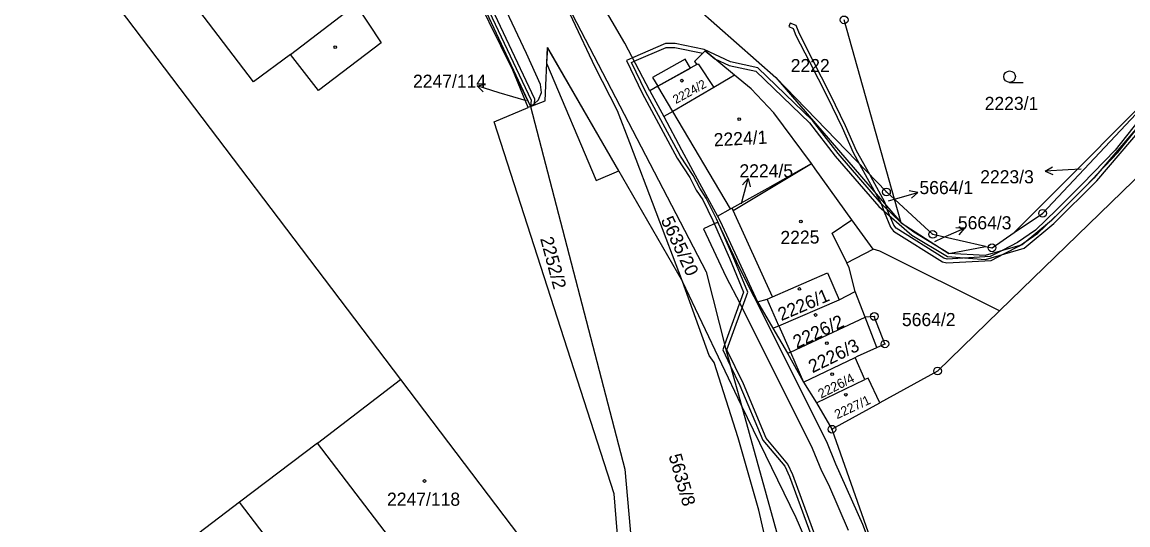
# Model space of a CAD drawing. Extents: x -644096 to -634268, y -1141430 to -1133463.
# Drawn here: x -638206.9 to -638063.5, y -1139564.4 to -1139499.1 of the extents above; entities that cross this region are included whole.
import ezdxf

# ---------------------------------------------------------------- set-up
doc = ezdxf.new("R2010")
doc.units = 0
for name, color, linetype in [('_CIVIL_CONSTRUCTION', 7, 'Continuous'), ('B_Hranice _3D', 7, 'Continuous'), ('M_Svah_Nasyp', 7, 'Continuous'), ('M_Svah_Zarez', 7, 'Continuous'), ('svrsek_osa_sjezdy', 7, 'Continuous'), ('svrsek_osa_VRT', 7, 'Continuous'), ('svrsek_popisy_VRT', 7, 'Continuous'), ('terminal_VRT', 7, 'Continuous')]:
    doc.layers.add(name, color=color, linetype=linetype)

msp = doc.modelspace()

# ---------------------------------------------------------------- linework, layer by layer
at = {"layer": '_CIVIL_CONSTRUCTION'}
for centre, radius in [((-638100.29, -1139498.86), 0.5), ((-638094.8, -1139521.19), 0.5), ((-638094.8, -1139521.19), 0.0303), ((-638074.55, -1139523.97), 0.5), ((-638074.55, -1139523.97), 0.0303), ((-638088.79, -1139526.7), 0.5), ((-638088.79, -1139526.7), 0.0303), ((-638081.11, -1139528.44), 0.5), ((-638081.11, -1139528.44), 0.0303), ((-638096.38, -1139537.35), 0.5), ((-638096.38, -1139537.35), 0.0303), ((-638095, -1139540.91), 0.5), ((-638095, -1139540.91), 0.0303), ((-638088.17, -1139544.43), 0.5), ((-638088.17, -1139544.43), 0.0303), ((-638101.88, -1139551.98), 0.5), ((-638101.88, -1139551.98), 0.0303)]:
    msp.add_circle(centre, radius, dxfattribs=at)
at = {"layer": 'B_Hranice _3D'}
for points in [[(-638213.7, -1139376.9), (-638205.34, -1139391.13), (-638190.39, -1139418.42), (-638188.39, -1139419.65), (-638186.82, -1139420.93), (-638179.54, -1139434.07), (-638171.32, -1139448.14), (-638158.03, -1139473.21), (-638155.33, -1139478.73), (-638140.9, -1139509.27), (-638140.99, -1139510.08), (-638140.39, -1139509.85), (-638140.44, -1139509.7), (-638140.4, -1139509.15), (-638154.87, -1139478.51), (-638157.59, -1139472.99), (-638170.88, -1139447.9), (-638179.1, -1139433.83), (-638186.44, -1139420.59), (-638187.7, -1139419.63), (-638188.84, -1139418.87), (-638190.01, -1139418.08), (-638204.9, -1139390.89), (-638222.29, -1139359.47)], [(-638062.04, -1139511.84), (-638065.15, -1139515.76), (-638069.36, -1139520.13), (-638072.75, -1139523.52), (-638075.49, -1139526.17), (-638077.81, -1139527.76), (-638079.71, -1139528.75), (-638081.37, -1139529.58), (-638086.91, -1139529.91), (-638087.34, -1139529.8), (-638093.53, -1139525.91), (-638093.84, -1139525.5), (-638094.65, -1139523.61), (-638094.89, -1139522.91), (-638095.03, -1139522.51), (-638096.85, -1139519.17), (-638096.98, -1139518.94), (-638098.68, -1139515.86), (-638100.1, -1139512.63), (-638102.04, -1139508.57), (-638104.39, -1139504.01), (-638106.09, -1139500.67), (-638106.53, -1139499.58), (-638107.29, -1139499.28), (-638107.47, -1139499.74), (-638106.91, -1139499.96), (-638106.55, -1139500.87), (-638104.83, -1139504.23), (-638102.48, -1139508.79), (-638100.56, -1139512.83), (-638099.12, -1139516.08), (-638098.3, -1139517.57), (-638097.29, -1139519.41), (-638096.22, -1139521.36), (-638095.49, -1139522.71), (-638095.11, -1139523.79), (-638094.28, -1139525.76), (-638093.87, -1139526.29), (-638087.54, -1139530.26), (-638086.95, -1139530.41), (-638081.23, -1139530.08), (-638079.49, -1139529.19), (-638077.55, -1139528.18), (-638075.17, -1139526.55), (-638072.39, -1139523.88), (-638069, -1139520.49), (-638064.77, -1139516.08), (-638061.66, -1139512.16)], [(-638057.05, -1139506.71), (-638067.88, -1139519.42), (-638073.41, -1139524.89), (-638077.18, -1139528.04), (-638082.01, -1139529.44), (-638086.71, -1139529.19), (-638091.23, -1139526.39), (-638092.91, -1139525.21), (-638095.43, -1139522.73), (-638101.07, -1139516.22), (-638104.39, -1139511.9), (-638111.49, -1139505.07), (-638115.04, -1139504.3), (-638118.47, -1139502.72), (-638122.2, -1139501.93), (-638123.47, -1139501.94), (-638127.76, -1139503.78), (-638128.54, -1139504.12), (-638126.49, -1139508.38), (-638121.95, -1139516.79), (-638120.3, -1139519.3), (-638119.47, -1139520.95), (-638118.62, -1139522.23)], [(-638127.86, -1139504.38), (-638127.52, -1139504.23), (-638123.37, -1139502.44), (-638122.26, -1139502.43), (-638118.63, -1139503.2), (-638118.31, -1139502.89), (-638117.07, -1139503.92), (-638115.2, -1139504.78), (-638111.73, -1139505.53), (-638104.77, -1139512.24), (-638101.45, -1139516.54), (-638095.79, -1139523.09), (-638091.53, -1139526.79), (-638086.88, -1139529.55), (-638081.95, -1139529.94), (-638076.94, -1139528.5), (-638073.07, -1139525.27), (-638067.52, -1139519.76), (-638056.67, -1139507.05)], [(-638102.01, -1139571.36), (-638106.94, -1139557.9), (-638107.58, -1139556.53), (-638110.39, -1139553.14), (-638113.36, -1139546.1), (-638115.5, -1139541.66), (-638112.8, -1139534.18), (-638114.7, -1139529.59), (-638116.85, -1139524.67), (-638118.18, -1139521.99), (-638119.03, -1139520.69), (-638119.86, -1139519.04), (-638121.53, -1139516.53), (-638126.05, -1139508.16), (-638127.86, -1139504.38)], [(-638118.62, -1139522.23), (-638117.31, -1139524.89), (-638115.16, -1139529.79), (-638113.34, -1139534.2), (-638115.8, -1139541.01), (-638116.04, -1139541.68), (-638115.06, -1139543.72), (-638113.82, -1139546.3), (-638110.83, -1139553.4), (-638108, -1139556.79), (-638107.4, -1139558.1), (-638102.47, -1139571.54)], [(-638093.32, -1139576.34), (-638097.85, -1139564.33), (-638101.39, -1139556.5), (-638102.55, -1139553.62), (-638111.96, -1139534.79), (-638113.8, -1139531.23), (-638116.68, -1139525.11), (-638118.54, -1139525.99), (-638115.64, -1139532.15), (-638113.8, -1139535.73), (-638104.43, -1139554.46), (-638103.25, -1139557.38), (-638102.3, -1139559.14), (-638099.77, -1139565.09)]]:
    msp.add_lwpolyline(points, dxfattribs=at)
for points in [[(-638138.79, -1139502.43), (-638138.88, -1139504.49), (-638132.47, -1139519.71), (-638129.52, -1139518.47)], [(-638125.13, -1139506.33), (-638124.46, -1139507.47), (-638120.22, -1139505.12), (-638120.9, -1139503.94)]]:
    msp.add_lwpolyline(points, close=True, dxfattribs=at)
at = {"layer": 'M_Svah_Nasyp'}
for p, q in [((-638172.09, -1139503.34), (-638163.62, -1139496.88)), ((-638119.41, -1139504.67), (-638119.21, -1139504.56)), ((-638119.21, -1139504.56), (-638117.19, -1139507.62)), ((-638122.53, -1139510.74), (-638124.46, -1139507.47)), ((-638115.04, -1139523.39), (-638122.53, -1139510.74)), ((-638109.57, -1139534.8), (-638114.68, -1139523.61)), ((-638101.84, -1139526.54), (-638099.29, -1139524.8)), ((-638099.94, -1139530.39), (-638101.84, -1139526.54)), ((-638108.77, -1139538.55), (-638110.28, -1139535.11)), ((-638096.06, -1139541.38), (-638097.58, -1139537.45)), ((-638108.77, -1139538.55), (-638107.27, -1139541.99)), ((-638107.27, -1139541.99), (-638105.56, -1139545.89)), ((-638168.62, -1139553.78), (-638178.72, -1139561.44))]:
    msp.add_line(p, q, dxfattribs=at)
at = {"layer": 'M_Svah_Zarez'}
for centre in [(-638166.3, -1139502.4), (-638121.33, -1139506.75), (-638113.89, -1139511.73), (-638105.89, -1139525.03), (-638106.1, -1139533.78), (-638103.99, -1139537.16), (-638102.55, -1139540.81), (-638101.86, -1139544.85), (-638100.06, -1139547.5), (-638154.74, -1139558.7)]:
    msp.add_circle(centre, 0.175, dxfattribs=at)
at = {"layer": 'svrsek_osa_sjezdy'}
msp.add_line((-638078.83, -1139506.98), (-638077.08, -1139506.98), dxfattribs=at)
msp.add_circle((-638078.83, -1139506.23), 0.75, dxfattribs=at)
at = {"layer": 'svrsek_popisy_VRT'}
for p, q in [((-638147.91, -1139507.43), (-638146.81, -1139507.25)), ((-638145.04, -1139508.31), (-638147.91, -1139507.43)), ((-638147.91, -1139507.43), (-638147.1, -1139508.2)), ((-638141.5, -1139509.37), (-638145.04, -1139508.31)), ((-638074.23, -1139518.48), (-638073.25, -1139517.93)), ((-638071.23, -1139518.32), (-638074.23, -1139518.48)), ((-638069.53, -1139518.22), (-638071.23, -1139518.32)), ((-638113.5, -1139522.33), (-638112.72, -1139519.43)), ((-638112.72, -1139519.43), (-638113.47, -1139520.27)), ((-638112.72, -1139519.43), (-638112.5, -1139520.53)), ((-638074.23, -1139518.48), (-638073.2, -1139518.93)), ((-638093.62, -1139522.08), (-638090.73, -1139521.25)), ((-638090.73, -1139521.25), (-638091.84, -1139521.05)), ((-638090.73, -1139521.25), (-638091.56, -1139522.01)), ((-638113.61, -1139522.74), (-638113.5, -1139522.33)), ((-638094.55, -1139522.35), (-638093.62, -1139522.08)), ((-638087.43, -1139527.12), (-638084.69, -1139525.9)), ((-638084.69, -1139525.9), (-638085.81, -1139525.85)), ((-638084.69, -1139525.9), (-638085.4, -1139526.76)), ((-638088.54, -1139527.61), (-638087.43, -1139527.12))]:
    msp.add_line(p, q, dxfattribs=at)
at = {"layer": 'terminal_VRT'}
for p, q in [((-638226.05, -1139455.44), (-638157.84, -1139545.55)), ((-638143.28, -1139505.4), (-638158.59, -1139474.15)), ((-638119.34, -1139497.32), (-638109.16, -1139506.35)), ((-638093.77, -1139522.13), (-638100.29, -1139498.86)), ((-638143.28, -1139505.4), (-638140.99, -1139510.08)), ((-638141.3, -1139510.21), (-638143.28, -1139505.4)), ((-638109.16, -1139506.35), (-638092.91, -1139525.21)), ((-638125.51, -1139508.07), (-638123.7, -1139511.42)), ((-638140.99, -1139510.08), (-638141.3, -1139510.21)), ((-638092.91, -1139525.21), (-638093.77, -1139522.13)), ((-638081.11, -1139528.44), (-638078.22, -1139526.47)), ((-638081.95, -1139528.25), (-638081.11, -1139528.44)), ((-638113.62, -1139548.9), (-638121.24, -1139532.79)), ((-638100.93, -1139535.19), (-638098.87, -1139534.1)), ((-638097.58, -1139537.45), (-638098.87, -1139534.1)), ((-638111.53, -1139535.45), (-638109.54, -1139538.88)), ((-638109.54, -1139538.88), (-638107.64, -1139542.12)), ((-638107.64, -1139542.12), (-638105.56, -1139545.89)), ((-638105.56, -1139545.89), (-638098.87, -1139542.68)), ((-638097.61, -1139545.55), (-638098.87, -1139542.68)), ((-638103.89, -1139548.54), (-638097.61, -1139545.55)), ((-638105.56, -1139545.89), (-638103.89, -1139548.54)), ((-638103.89, -1139548.54), (-638101.88, -1139551.98)), ((-638101.88, -1139551.98), (-638095.65, -1139548.55)), ((-638113.62, -1139548.9), (-638102.48, -1139588.99))]:
    msp.add_line(p, q, dxfattribs=at)
for points in [[(-638140.99, -1139510.08), (-638140.44, -1139509.7), (-638139.94, -1139509.23), (-638139.53, -1139508.27), (-638139.69, -1139507.24), (-638141.51, -1139503.23), (-638150.39, -1139484.34), (-638153.59, -1139477.94), (-638162.37, -1139462.02), (-638169.52, -1139448.94), (-638185.57, -1139419.53), (-638204, -1139385.89), (-638217.37, -1139361.66), (-638233.81, -1139332.7), (-638237.4, -1139326.96), (-638245.04, -1139315.65), (-638253.08, -1139304.63), (-638262, -1139293.78), (-638270.98, -1139283.48), (-638281.01, -1139273.05), (-638301.65, -1139254.21)], [(-637992.86, -1139391.81), (-637994.31, -1139396.15), (-638014.74, -1139462.43), (-638025.78, -1139475.95), (-638044.02, -1139498.52), (-638056.99, -1139514.16), (-638080.13, -1139536.62)], [(-638163.62, -1139496.88), (-638160.35, -1139501.83), (-638168.49, -1139508.02), (-638172.09, -1139503.34), (-638176.9, -1139506.9), (-638231.85, -1139434.82)], [(-638161.16, -1139468.6), (-638159.31, -1139472), (-638151.79, -1139486.94), (-638140.99, -1139510.08)], [(-638125.51, -1139508.07), (-638128.76, -1139501.88), (-638135.01, -1139491.1)], [(-638121.24, -1139532.79), (-638128.07, -1139514.81), (-638129.67, -1139510.68), (-638132.6, -1139505), (-638138.39, -1139492.65)], [(-638138.39, -1139492.65), (-638118.18, -1139531.54), (-638115.64, -1139541.63), (-638113.62, -1139548.9)], [(-638140.99, -1139510.08), (-638139.08, -1139509.35), (-638138.79, -1139502.43), (-638121.24, -1139532.79)], [(-638078.22, -1139526.47), (-638071.23, -1139519.44), (-638054.34, -1139502.44)], [(-638078.22, -1139526.47), (-638074.55, -1139523.97), (-638054.34, -1139502.44)], [(-638114.5, -1139506.05), (-638118.31, -1139502.89), (-638119.69, -1139504.25), (-638119.41, -1139504.67), (-638124.46, -1139507.47), (-638125.51, -1139508.07)], [(-638114.5, -1139506.05), (-638115.08, -1139506.39), (-638117.19, -1139507.62), (-638122.53, -1139510.74), (-638123.7, -1139511.42)], [(-638104.52, -1139517.52), (-638109.41, -1139510.91), (-638112.37, -1139507.81), (-638114.5, -1139506.05)], [(-638109.16, -1139506.35), (-638094.8, -1139521.19), (-638093.77, -1139522.13)], [(-638126.44, -1139605.75), (-638130.13, -1139560.36), (-638145.69, -1139512.1), (-638141.3, -1139510.21)], [(-638140.99, -1139510.08), (-638128.72, -1139557.17), (-638124.37, -1139606.3), (-638126.55, -1139607.98)], [(-638123.7, -1139511.42), (-638121.38, -1139515.73), (-638119.06, -1139520.03), (-638116.74, -1139524.34)], [(-638114.87, -1139523.3), (-638110.21, -1139520.7), (-638104.52, -1139517.52)], [(-638114.87, -1139523.3), (-638114.68, -1139523.61), (-638104.52, -1139517.52)], [(-638096.54, -1139528.63), (-638099.29, -1139524.8), (-638104.03, -1139518.18), (-638104.52, -1139517.52)], [(-638081.95, -1139528.25), (-638088.79, -1139526.7), (-638090.9, -1139524.77), (-638093.77, -1139522.13)], [(-638116.74, -1139524.34), (-638115.04, -1139523.39), (-638114.87, -1139523.3)], [(-638116.74, -1139524.34), (-638116.38, -1139524.99), (-638111.53, -1139535.45)], [(-638092.91, -1139525.21), (-638086.71, -1139529.19), (-638081.95, -1139528.25)], [(-638098.87, -1139534.1), (-638099.63, -1139531.02), (-638099.94, -1139530.39), (-638096.54, -1139528.63)], [(-638080.13, -1139536.62), (-638095.66, -1139528.87), (-638096.54, -1139528.63)], [(-638111.53, -1139535.45), (-638110.28, -1139535.11), (-638109.57, -1139534.8), (-638102.43, -1139531.68), (-638100.93, -1139535.19)], [(-638104.83, -1139591), (-638106.5, -1139577.92), (-638107.78, -1139578.16), (-638111.36, -1139562.48), (-638114.04, -1139553.11), (-638117.17, -1139543.34), (-638117.8, -1139542.4), (-638121.24, -1139532.79)], [(-638109.54, -1139538.88), (-638108.77, -1139538.55), (-638100.93, -1139535.19)], [(-638080.13, -1139536.62), (-638088.17, -1139544.43), (-638095.65, -1139548.55)], [(-638107.64, -1139542.12), (-638107.27, -1139541.99), (-638097.58, -1139537.45)], [(-638098.87, -1139542.68), (-638098.54, -1139542.49), (-638096.06, -1139541.38), (-638095, -1139540.91), (-638096.38, -1139537.35), (-638097.58, -1139537.45)], [(-638153.13, -1139574.09), (-638168.62, -1139553.78), (-638157.84, -1139545.55)], [(-638157.84, -1139545.55), (-638142.42, -1139565.89), (-638153.13, -1139574.09)], [(-638095.65, -1139548.55), (-638097.18, -1139545.34), (-638097.61, -1139545.55)], [(-638098.38, -1139585.42), (-638103.29, -1139570.95), (-638106.5, -1139563.5), (-638113.62, -1139548.9)], [(-638101.88, -1139551.98), (-638090.6, -1139584.08), (-638084.19, -1139597.78)], [(-638170.83, -1139571.81), (-638178.72, -1139561.44), (-638201.06, -1139578.48)]]:
    msp.add_lwpolyline(points, dxfattribs=at)

# ---------------------------------------------------------------- texts
at = {"layer": 'svrsek_osa_VRT'}
for s, p in [('2222', (-638107.22, -1139505.64)), ('2247/114', (-638156.22, -1139507.67)), ('2223/1', (-638082.06, -1139510.55)), ('2224/5', (-638113.87, -1139519.3)), ('2223/3', (-638082.64, -1139520.07)), ('5664/1', (-638090.52, -1139521.47)), ('5664/3', (-638085.54, -1139526.04)), ('5664/2', (-638092.79, -1139538.6)), ('2247/118', (-638159.59, -1139561.91))]:
    msp.add_text(s, height=1.7, dxfattribs=at).set_placement(p)
for s, height, rotation, p in [('2224/2', 1.14, 29, (-638122.12, -1139509.8)), ('2224/1', 1.7, 3, (-638117.16, -1139515.28)), ('5635/20', 1.7, 295, (-638124.11, -1139524.83)), ('2252/2', 1.7, 285, (-638139.74, -1139527.24)), ('2225', 1.7, 1, (-638108.54, -1139527.96)), ('2226/1', 1.7, 23, (-638108.44, -1139537.96)), ('2226/2', 1.7, 25, (-638106.44, -1139541.53)), ('2226/3', 1.7, 26, (-638104.4, -1139544.73)), ('2226/4', 1.222, 27, (-638103.29, -1139548.02)), ('2227/1', 1.2, 25, (-638101.2, -1139550.69)), ('5635/8', 1.7, 286, (-638123.08, -1139555.43))]:
    msp.add_text(s, height=height, rotation=rotation, dxfattribs=at).set_placement(p)

doc.saveas('drawing.dxf')
